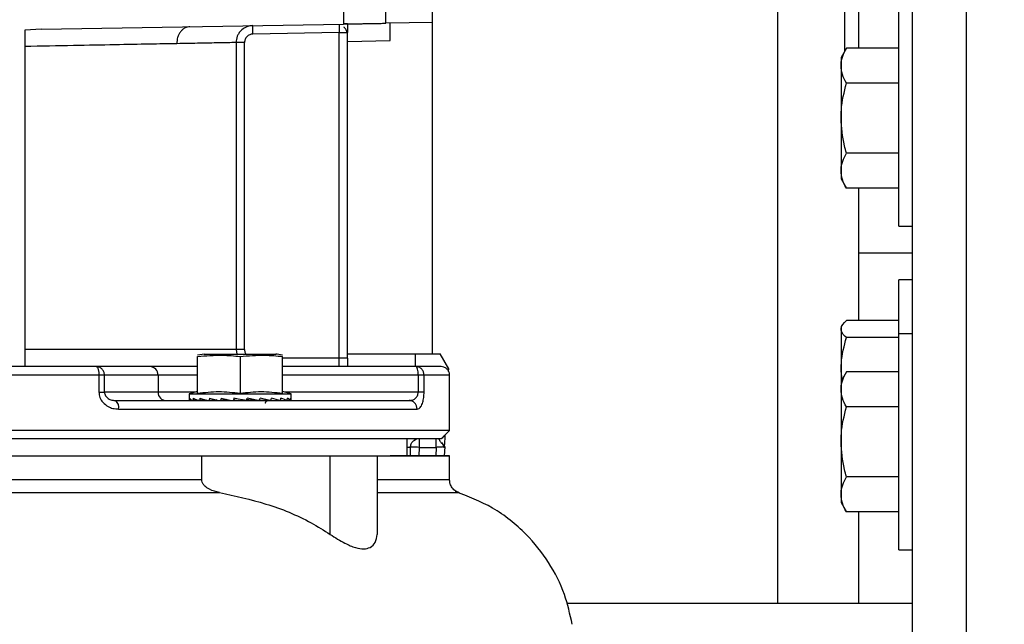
# Model space of a CAD drawing. Header units: inches. Extents: x 170 to 312, y 215 to 248.
# Tile 540 of 557: x 275.325 to 275.61, y 243.801 to 243.976. Entities that reach past the tile are written whole.
import ezdxf

# ---------------------------------------------------------------- set-up
doc = ezdxf.new("R2010")
doc.units = ezdxf.units.IN
doc.header["$LTSCALE"] = 0.25
doc.header["$MEASUREMENT"] = 0
doc.layers.add('ANNOTATIONS', color=1, linetype='Continuous')
doc.layers.add('STANDARD MOTOR LH', color=7, linetype='Continuous')
doc.styles.add('ARIAL', font='arial.ttf', dxfattribs={"height": 0.09375})
doc.dimstyles.new('STANDARD$0', dxfattribs={"dimtxt": 0.09375, "dimasz": 0.09375, "dimexe": 0.03125, "dimexo": 0.046875, "dimgap": 0.09, "dimtad": 0, "dimtih": 1, "dimtoh": 1, "dimdec": 4, "dimzin": 0, "dimdsep": 46, "dimtxsty": 'ARIAL', "dimcen": 0.09, "dimadec": 0, "dimazin": 0, "dimtfac": 1, "dimtdec": 4, "dimtofl": 0, "dimtmove": 0, "dimatfit": 1, "dimfxl": 1, "dimtolj": 1, "dimtzin": 0, "dimarcsym": 0})

# ---------------------------------------------------------------- blocks, each defined once
blk = doc.blocks.new('*D95')
at = {"layer": 'ANNOTATIONS', "color": 0, "lineweight": -2, "transparency": 16777216}
for p, q in [((274.8910447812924, 244.6685519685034), (274.8910447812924, 245.2761724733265)), ((276.0917321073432, 243.2752990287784), (276.0917321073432, 245.2761724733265)), ((274.9847947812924, 245.2449224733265), (275.3102923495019, 245.2449224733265)), ((275.9979821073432, 245.2449224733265), (275.6724845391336, 245.2449224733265))]:
    blk.add_line(p, q, dxfattribs=at)
at = {"layer": 'ANNOTATIONS', "color": 0, "transparency": 16777216}
for points in [[(274.9847947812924, 245.2605474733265), (274.9847947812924, 245.2292974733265), (274.8910447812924, 245.2449224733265)], [(275.9979821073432, 245.2605474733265), (275.9979821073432, 245.2292974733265), (276.0917321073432, 245.2449224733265)]]:
    blk.add_solid(points, dxfattribs=at)
at = {"layer": 'defpoints', "color": 0, "transparency": 16777216}
for p in [(274.8910447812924, 245.2449224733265), (274.8910447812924, 244.6216769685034), (276.0917321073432, 243.2284240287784)]:
    blk.add_point(p, dxfattribs=at)
at = {"layer": 'ANNOTATIONS', "color": 0, "transparency": 16777216, "insert": (275.4913884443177, 245.2449224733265), "char_height": 0.09375, "attachment_point": 5, "style": 'ARIAL'}
blk.add_mtext('\\A1;20"', dxfattribs=at)
blk = doc.blocks.new('*D96')
at = {"layer": 'ANNOTATIONS', "color": 0, "lineweight": -2, "transparency": 16777216}
for p, q in [((275.0292320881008, 244.2732890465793), (275.0292320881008, 244.8424586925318)), ((276.0917321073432, 243.2752990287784), (276.0917321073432, 244.8424586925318)), ((275.1229820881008, 244.8112086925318), (275.2753721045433, 244.8112086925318)), ((275.9979821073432, 244.8112086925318), (275.8455920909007, 244.8112086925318))]:
    blk.add_line(p, q, dxfattribs=at)
at = {"layer": 'ANNOTATIONS', "color": 0, "transparency": 16777216}
for points in [[(275.1229820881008, 244.8268336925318), (275.1229820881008, 244.7955836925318), (275.0292320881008, 244.8112086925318)], [(275.9979821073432, 244.8268336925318), (275.9979821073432, 244.7955836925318), (276.0917321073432, 244.8112086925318)]]:
    blk.add_solid(points, dxfattribs=at)
at = {"layer": 'defpoints', "color": 0, "transparency": 16777216}
for p in [(276.0917321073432, 244.8112086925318), (275.0292320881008, 244.2264140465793), (276.0917321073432, 243.2284240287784)]:
    blk.add_point(p, dxfattribs=at)
at = {"layer": 'ANNOTATIONS', "color": 0, "transparency": 16777216, "insert": (275.560482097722, 244.8112086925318), "char_height": 0.09375, "attachment_point": 5, "style": 'ARIAL'}
blk.add_mtext('\\A1;17 3/8"', dxfattribs=at)

msp = doc.modelspace()

# ---------------------------------------------------------------- linework, layer by layer
at = {"layer": 'STANDARD MOTOR LH'}
for p, q in [((275.5991695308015, 243.3846744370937), (275.5991695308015, 244.6659243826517)), ((275.583544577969, 243.7909240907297), (275.583544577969, 244.5721743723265)), ((275.4445805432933, 243.8788919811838), (275.4445805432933, 244.3907028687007)), ((275.5444821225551, 244.0005646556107), (275.5444821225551, 243.8065491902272)), ((275.5639821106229, 243.9666850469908), (275.5639821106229, 243.9963764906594)), ((275.5679196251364, 243.9963764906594), (275.5679196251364, 243.9674535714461)), ((275.4187438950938, 243.9792900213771), (275.4187438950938, 243.9744359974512)), ((275.4310470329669, 243.9746507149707), (275.4310470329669, 243.9810077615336)), ((275.5796070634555, 243.91592430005), (275.5796070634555, 243.9784241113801)), ((275.331305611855, 243.9729095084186), (275.3264702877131, 243.9726062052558)), ((275.331305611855, 243.9729095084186), (275.4187438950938, 243.9744359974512)), ((275.4445805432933, 243.9748865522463), (275.4310470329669, 243.9746507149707)), ((275.3264702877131, 243.9726062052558), (275.3264702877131, 243.8754271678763)), ((275.417513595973, 243.9719532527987), (275.3925645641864, 243.9715179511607)), ((275.417513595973, 243.9719532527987), (275.4199741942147, 243.9719532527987)), ((275.417513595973, 243.8752007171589), (275.417513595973, 243.9719532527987)), ((275.4199741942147, 243.8776611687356), (275.4199741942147, 243.9719532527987)), ((275.387686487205, 243.969057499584), (275.387686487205, 243.8801222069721)), ((275.3901385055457, 243.969057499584), (275.387686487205, 243.969057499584)), ((275.3901385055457, 243.8801222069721), (275.3901385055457, 243.969057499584)), ((275.4199741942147, 243.9694065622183), (275.4322774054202, 243.9696212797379)), ((275.5644256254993, 243.9674535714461), (275.5628570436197, 243.9647367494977)), ((275.5796070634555, 243.9674535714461), (275.5644256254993, 243.9674535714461)), ((275.5628570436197, 243.9647367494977), (275.5628570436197, 243.9296116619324)), ((275.5796070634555, 243.9573137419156), (275.5644256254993, 243.9573137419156)), ((275.5796070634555, 243.9370346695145), (275.5644256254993, 243.9370346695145)), ((275.5628570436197, 243.9296116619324), (275.5644256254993, 243.926894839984)), ((275.5796070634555, 243.926894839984), (275.5644256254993, 243.926894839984)), ((275.5679196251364, 243.926894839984), (275.5679196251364, 243.888534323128)), ((275.5796070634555, 243.91592430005), (275.583544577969, 243.91592430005)), ((275.583544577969, 243.9081117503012), (275.5679196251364, 243.9081117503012)), ((275.583544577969, 243.9002992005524), (275.5796070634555, 243.9002992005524)), ((275.5796070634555, 243.8221742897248), (275.5796070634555, 243.9002992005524)), ((275.5796070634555, 243.888534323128), (275.5644256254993, 243.888534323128)), ((275.563238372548, 243.8872718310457), (275.5628570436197, 243.88661183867)), ((275.5628570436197, 243.88661183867), (275.5628570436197, 243.8358616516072)), ((275.583544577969, 243.8846741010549), (275.5796070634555, 243.8846741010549)), ((275.5796070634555, 243.8836591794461), (275.5644256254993, 243.8836591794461)), ((275.3901385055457, 243.8801222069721), (275.3264702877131, 243.8801222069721)), ((275.378547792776, 243.878853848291), (275.3765570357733, 243.8785182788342)), ((275.3784018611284, 243.8788315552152), (275.3993172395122, 243.8788315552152)), ((275.387686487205, 243.8801222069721), (275.3879352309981, 243.8788315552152)), ((275.4199741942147, 243.8788919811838), (275.4467950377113, 243.8788919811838)), ((275.4396592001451, 243.8752007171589), (275.4396592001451, 243.8788919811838)), ((275.449276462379, 243.8745935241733), (275.4467950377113, 243.8788919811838)), ((275.376556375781, 243.8674761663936), (275.376556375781, 243.8781492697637)), ((275.3888595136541, 243.8781492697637), (275.3888595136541, 243.8674761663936)), ((275.4011627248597, 243.8674761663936), (275.4011627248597, 243.8781492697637)), ((275.4199741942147, 243.8776611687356), (275.4011627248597, 243.8776611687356)), ((275.3627148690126, 243.8752007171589), (275.3471928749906, 243.8752007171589)), ((275.4397831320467, 243.8752007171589), (275.4011627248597, 243.8752007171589)), ((275.4492351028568, 243.8738032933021), (275.449276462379, 243.8745935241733)), ((275.5631682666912, 243.871525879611), (275.5628570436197, 243.8739165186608)), ((275.5644256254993, 243.8737035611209), (275.5628570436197, 243.8709867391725)), ((275.5796070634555, 243.8737035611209), (275.5644256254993, 243.8737035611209)), ((275.347961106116, 243.8727402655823), (275.2557667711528, 243.8727402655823)), ((275.347961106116, 243.8727402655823), (275.347961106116, 243.8678187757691)), ((275.3495696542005, 243.8678187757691), (275.3495696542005, 243.8727402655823)), ((275.376556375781, 243.8727402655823), (275.3495696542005, 243.8727402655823)), ((275.3650916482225, 243.8727402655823), (275.3650916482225, 243.8678187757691)), ((275.4404199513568, 243.8727402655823), (275.4011627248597, 243.8727402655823)), ((275.4404199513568, 243.8727402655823), (275.4404199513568, 243.8678187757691)), ((275.4421208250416, 243.8678187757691), (275.4421208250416, 243.8727402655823)), ((275.4495017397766, 243.8727402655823), (275.4421208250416, 243.8727402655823)), ((275.4495017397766, 243.8567461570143), (275.4495017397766, 243.8727402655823)), ((275.375932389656, 243.8678187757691), (275.3495696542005, 243.8678187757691)), ((275.376556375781, 243.8679859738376), (275.3740957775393, 243.8673265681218)), ((275.4036233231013, 243.8673265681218), (275.4011627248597, 243.8679859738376)), ((275.4421208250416, 243.8678187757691), (275.4017866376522, 243.8678187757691)), ((275.3531671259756, 243.8651870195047), (275.3522607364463, 243.8653941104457)), ((275.3740957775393, 243.8673265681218), (275.3740957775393, 243.8657044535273)), ((275.3740957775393, 243.8673265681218), (275.4036233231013, 243.8673265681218)), ((275.3751179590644, 243.8654128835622), (275.3742170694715, 243.8653724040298)), ((275.3751212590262, 243.8654111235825), (275.3742271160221, 243.8653724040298)), ((275.3768435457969, 243.8654545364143), (275.375204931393, 243.8653724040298)), ((275.3752343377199, 243.8653724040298), (275.3768701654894, 243.8654463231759)), ((275.3792607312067, 243.8655032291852), (275.3771232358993, 243.8653724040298)), ((275.3771700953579, 243.8653724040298), (275.3793485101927, 243.865482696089)), ((275.3821472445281, 243.8655701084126), (275.3798414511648, 243.8653724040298)), ((275.3799024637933, 243.8653724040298), (275.3808624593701, 243.8654322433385)), ((275.3849580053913, 243.8656622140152), (275.3831741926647, 243.8653724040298)), ((275.384970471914, 243.8657167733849), (275.3849580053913, 243.8656622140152)), ((275.3849580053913, 243.8656622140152), (275.3857728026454, 243.8655190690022)), ((275.3870486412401, 243.8660224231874), (275.3868943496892, 243.8653724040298)), ((275.3869632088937, 243.8656622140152), (275.3878066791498, 243.8655190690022)), ((275.3919462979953, 243.8655190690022), (275.3908314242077, 243.8657220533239)), ((275.3912157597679, 243.8656622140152), (275.3944738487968, 243.8653724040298)), ((275.3912157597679, 243.8656622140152), (275.3919462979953, 243.8655190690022)), ((275.3945193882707, 243.865578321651), (275.3978166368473, 243.8653724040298)), ((275.3952587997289, 243.8655190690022), (275.3951895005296, 243.8655366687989)), ((275.3952122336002, 243.8655349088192), (275.3952587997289, 243.8655190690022)), ((275.3978776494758, 243.8653724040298), (275.3978175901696, 243.8653776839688)), ((275.3978427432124, 243.8655096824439), (275.4005490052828, 243.8653724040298)), ((275.4005957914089, 243.8653724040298), (275.4005493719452, 243.8653753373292)), ((275.4005617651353, 243.8654598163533), (275.4024847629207, 243.8653724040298)), ((275.4025141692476, 243.8653724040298), (275.4024848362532, 243.8653735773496)), ((275.403491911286, 243.8653724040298), (275.4024887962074, 243.8654164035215)), ((275.4035019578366, 243.8653724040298), (275.4034919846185, 243.8653729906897)), ((275.4036233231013, 243.8657044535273), (275.4036233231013, 243.8673265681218)), ((275.4378056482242, 243.8653583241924), (275.4382716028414, 243.8654334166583)), ((275.4381896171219, 243.8654199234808), (275.4378056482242, 243.8653583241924)), ((275.4386538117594, 243.865185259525), (275.4378056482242, 243.8653583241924)), ((275.3536811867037, 243.8628978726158), (275.4401097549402, 243.8628978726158)), ((275.5796070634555, 243.8635637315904), (275.5644256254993, 243.8635637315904)), ((275.4495017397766, 243.8567461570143), (275.1542261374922, 243.8567461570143)), ((275.4470288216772, 243.8542733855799), (275.4495017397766, 243.8567461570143)), ((275.4371980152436, 243.8493636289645), (275.4371980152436, 243.8542845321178)), ((275.4396435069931, 243.8540639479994), (275.4396166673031, 243.8540645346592)), ((275.440663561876, 243.8542857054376), (275.440663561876, 243.8518246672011)), ((275.4381595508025, 243.8493636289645), (275.4382032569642, 243.851867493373)), ((275.440663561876, 243.8518246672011), (275.440620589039, 243.8493636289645)), ((275.440663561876, 243.8518246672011), (275.4456195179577, 243.8518246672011)), ((275.4456195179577, 243.8518246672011), (275.445490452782, 243.8493636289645)), ((275.4480899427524, 243.8519537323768), (275.447911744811, 243.8519437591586)), ((275.4479454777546, 243.8517102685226), (275.4481436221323, 243.8529780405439)), ((275.4480899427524, 243.8519537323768), (275.447954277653, 243.8493636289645)), ((275.4480211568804, 243.8521355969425), (275.4480899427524, 243.8519537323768)), ((275.3132416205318, 243.8493630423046), (275.4490620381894, 243.8493630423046)), ((275.3777715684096, 243.8424439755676), (275.3777716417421, 243.8493630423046)), ((275.3962416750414, 243.8493642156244), (275.4175129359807, 243.8493642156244)), ((275.4149585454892, 243.8266164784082), (275.4149586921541, 243.8493630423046)), ((275.428492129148, 243.8493630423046), (275.4284919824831, 243.8266164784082)), ((275.4495011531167, 243.8424445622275), (275.4495011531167, 243.8493636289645)), ((275.5796070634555, 243.8432846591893), (275.5644256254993, 243.8432846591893)), ((275.4284920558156, 243.838708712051), (275.4521945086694, 243.838708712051)), ((275.5628570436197, 243.8358616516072), (275.5644256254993, 243.8331448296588)), ((275.5796070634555, 243.8331448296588), (275.5644256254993, 243.8331448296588)), ((275.5679196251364, 243.8331448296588), (275.5679196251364, 243.8065491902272)), ((275.5796070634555, 243.8221742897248), (275.583544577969, 243.8221742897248)), ((275.583544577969, 243.8065491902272), (275.4834564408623, 243.8065491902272))]:
    msp.add_line(p, q, dxfattribs=at)
at = {"layer": 'STANDARD MOTOR LH', "flags": 128}
for points in [[(275.3925645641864, 243.9715179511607), (275.3925562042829, 243.9719978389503), (275.3925481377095, 243.9724595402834), (275.3925407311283, 243.9728848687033), (275.3925342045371, 243.9732573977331), (275.3925288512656, 243.9735636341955), (275.3925248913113, 243.9737906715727), (275.3925224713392, 243.9739308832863), (275.3925216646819, 243.9739784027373)], [(275.3907484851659, 243.8653724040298), (275.3895169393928, 243.865588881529), (275.388280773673, 243.8658059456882), (275.3870486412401, 243.8660224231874)], [(275.438640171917, 243.8651911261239), (275.4382551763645, 243.8653108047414), (275.4378056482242, 243.8653583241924)], [(275.440663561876, 243.8518246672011), (275.4401835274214, 243.8518334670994), (275.4397219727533, 243.851841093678), (275.4392966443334, 243.8518487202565), (275.4389238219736, 243.8518551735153), (275.4386178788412, 243.8518604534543), (275.438390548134, 243.8518645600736), (275.4382506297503, 243.8518669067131), (275.4382032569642, 243.851867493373)], [(275.4490620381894, 243.8493630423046), (275.4495011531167, 243.8493636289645), (275.4322766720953, 243.8493636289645)], [(275.4344630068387, 243.8493630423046), (275.4362112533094, 243.8493636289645)], [(275.3777715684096, 243.8424439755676), (275.3132416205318, 243.8424439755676), (275.301863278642, 243.8424445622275), (275.2259549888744, 243.8424445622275)], [(275.4495011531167, 243.8424445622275), (275.4490620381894, 243.8424439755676), (275.428492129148, 243.8424439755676)], [(275.2208410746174, 243.8387092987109), (275.2735112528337, 243.8387092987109), (275.2847864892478, 243.838708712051), (275.3828855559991, 243.838708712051)]]:
    msp.add_lwpolyline(points, dxfattribs=at)
at = {"layer": 'STANDARD MOTOR LH'}
for centre, radius, start, end in [((275.3626726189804, 243.8727817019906), 0.002419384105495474, 359.0186562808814, 88.9993851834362), ((275.3675107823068, 243.8677774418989), 0.002419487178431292, 179.0211266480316, 268.9986815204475), ((275.3512809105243, 243.8634372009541), 0.002460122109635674, 347.3362897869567, 51.34357018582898), ((275.4406635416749, 243.8518248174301), 0.002460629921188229, 90, 124.7409862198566), ((275.446344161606, 243.8562539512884), 0.001968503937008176, 298.2291229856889, 331.770877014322)]:
    msp.add_arc(centre, radius, start, end, dxfattribs=at)
for centre, major_axis, ratio, start_param, end_param in [((275.3888595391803, 243.8657043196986), (0.01476377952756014, 0), 0.1757871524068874, 3.141592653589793, 3.269887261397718), ((275.3888595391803, 243.8736562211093), (0.004031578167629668, 0.06222774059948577), 0.2282368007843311, 1.708549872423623, 1.719086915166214), ((275.3888595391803, 243.8657043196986), (0.01476331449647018, -0.0006915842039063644), 0.1694362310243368, 3.288361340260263, 3.539623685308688), ((275.3888595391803, 243.8736562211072), (0.007699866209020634, 0.06221501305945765), 0.2024732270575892, 1.718817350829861, 1.729354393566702), ((275.3888595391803, 243.8657043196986), (0.01476241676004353, -0.001328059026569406), 0.151041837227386, 3.555810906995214, 3.807073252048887), ((275.3888595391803, 243.8736562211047), (0.01072885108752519, 0.0622099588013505), 0.1630291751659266, 1.721872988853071, 1.732410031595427), ((275.3888595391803, 243.8657043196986), (0.01476201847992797, -0.001863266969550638), 0.1223802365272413, 3.819468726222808, 4.070731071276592), ((275.3888595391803, 243.8736562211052), (0.01295703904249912, 0.06221708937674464), 0.1137473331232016, 1.717448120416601, 1.727985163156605), ((275.3888595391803, 243.8657043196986), (0.01476249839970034, -0.002264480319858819), 0.08588791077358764, 4.078996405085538, 4.33025875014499), ((275.3888595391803, 243.8736562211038), (0.01431068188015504, 0.06222894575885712), 0.05832561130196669, 1.70717629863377, 1.717713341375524), ((275.3888595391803, 243.8657043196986), (0.01476336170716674, -0.002511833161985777), 0.04421959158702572, 4.335145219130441, 4.586407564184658), ((275.3888595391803, 243.8736562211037), (0.01431068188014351, 0.06222894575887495), 0.05832561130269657, 4.592296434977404, 4.602833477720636), ((275.3888595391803, 243.8657043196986), (0.01476336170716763, -0.002511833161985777), 0.04421959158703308, 1.188225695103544, 1.439488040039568), ((275.3888595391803, 243.8736562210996), (0.0129570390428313, 0.06221708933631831), 0.1137473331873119, 4.602568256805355, 4.613105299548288), ((275.3888595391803, 243.8657043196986), (0.01476249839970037, -0.002264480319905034), 0.08588791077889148, 0.9320768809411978, 1.183339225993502), ((275.3888595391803, 243.8736562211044), (0.01072885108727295, 0.0622099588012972), 0.163029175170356, 4.606993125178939, 4.617530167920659), ((275.3888595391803, 243.8657043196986), (0.01476201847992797, 0.001863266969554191), 0.1223802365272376, 5.354046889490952, 5.40473773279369), ((275.3888595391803, 243.8657043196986), (0.01476201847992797, -0.001863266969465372), 0.1223802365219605, 0.6725492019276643, 0.9238115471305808), ((275.3888595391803, 243.8736562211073), (0.007699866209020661, 0.06221501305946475), 0.2024732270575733, 4.60393748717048, 4.614474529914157), ((275.3888595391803, 243.8657043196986), (0.01476241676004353, 0.001328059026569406), 0.1510418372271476, 5.617704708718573, 5.64960366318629), ((275.3888595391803, 243.8657043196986), (0.01476241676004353, -0.001328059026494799), 0.15104183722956, 0.40889138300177, 0.6601537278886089), ((275.3888595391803, 243.8736562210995), (0.004031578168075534, 0.06222774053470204), 0.2282368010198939, 4.593670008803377, 4.604207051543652), ((275.3888595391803, 243.8657043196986), (0.01476331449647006, -0.0006915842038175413), 0.1694362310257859, 0.1414418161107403, 0.3927041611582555), ((275.3888595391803, 243.8736562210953), (0, 0.06223454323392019), 0.2372280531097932, 4.578884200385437, 4.589421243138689), ((275.3888595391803, 243.8657043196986), (0.01476377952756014, 0), 0.175787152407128, 6.154890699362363, 6.406153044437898)]:
    msp.add_ellipse(centre, major_axis=major_axis, ratio=ratio, start_param=start_param, end_param=end_param, dxfattribs=at)
for points, knots in [([(275.3743242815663, 243.9736604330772), (275.3738360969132, 243.9735872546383), (275.37308532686, 243.9734747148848), (275.3721900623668, 243.9728555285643), (275.3715755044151, 243.9722206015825), (275.371083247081, 243.9714358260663), (275.3706094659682, 243.9702985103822), (275.3705363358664, 243.9693542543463), (275.3704887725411, 243.9687401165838)], [0, 0, 0, 0, 0.2395950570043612, 0.3684687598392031, 0.4999530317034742, 0.6314915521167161, 0.7603245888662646, 1, 1, 1, 1]), ([(275.3925216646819, 243.9739784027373), (275.3921209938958, 243.9739431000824), (275.3913743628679, 243.9738773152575), (275.3901815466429, 243.973402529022), (275.3891914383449, 243.9726818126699), (275.3884543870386, 243.9717530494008), (275.3878517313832, 243.9706187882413), (275.3877519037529, 243.9696755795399), (275.387686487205, 243.969057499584)], [0, 0, 0, 0, 0.1576049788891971, 0.2936894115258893, 0.5004798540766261, 0.6313506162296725, 0.7584258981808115, 0.9999999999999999, 0.9999999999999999, 0.9999999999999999, 0.9999999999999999]), ([(275.4175531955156, 243.9742294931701), (275.4175531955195, 243.9742294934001), (275.4175531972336, 243.9742295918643), (275.4175487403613, 243.9739735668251), (275.4175429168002, 243.9736266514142), (275.417533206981, 243.9731040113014), (275.4175231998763, 243.9725123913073), (275.4175169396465, 243.9721479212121), (275.417513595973, 243.9719532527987)], [0, 0, 0, 0, 0.0004048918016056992, 0.1733247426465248, 0.3512048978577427, 0.6239300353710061, 0.7991359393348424, 1, 1, 1, 1]), ([(275.4187438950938, 243.9744359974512), (275.4188280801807, 243.9744373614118), (275.4189563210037, 243.9744394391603), (275.41972867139, 243.9744533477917), (275.4206741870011, 243.9744689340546), (275.4219442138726, 243.9744924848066), (275.4234619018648, 243.9745182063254), (275.4248954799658, 243.9745436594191), (275.4263290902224, 243.9745673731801), (275.4278467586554, 243.9745949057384), (275.4291167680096, 243.9746165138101), (275.4300622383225, 243.9746338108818), (275.4308347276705, 243.9746460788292), (275.4309628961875, 243.9746488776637), (275.4310470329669, 243.9746507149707)], [0, 0, 0, 0, 0.1212505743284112, 0.1847034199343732, 0.2498993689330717, 0.3548312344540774, 0.4224409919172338, 0.4999992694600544, 0.5775608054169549, 0.6451710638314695, 0.7500993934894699, 0.8152956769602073, 0.8787500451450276, 1, 1, 1, 1]), ([(275.4199741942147, 243.9744571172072), (275.4199439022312, 243.974456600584), (275.4198808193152, 243.9744555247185), (275.4194806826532, 243.9744486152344), (275.4189902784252, 243.9744402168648), (275.4187438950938, 243.9744359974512)], [0, 0, 0, 0, 0.3149139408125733, 0.6558068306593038, 1, 1, 1, 1]), ([(275.419802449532, 243.9719532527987), (275.4197001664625, 243.972308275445), (275.4195112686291, 243.9729639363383), (275.4190961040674, 243.9733405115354), (275.4189057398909, 243.973513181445)], [0, 0, 0, 0, 0.5414729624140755, 1, 1, 1, 1]), ([(275.4199741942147, 243.9744571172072), (275.4199741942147, 243.974062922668), (275.4199741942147, 243.9732743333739), (275.4199741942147, 243.9723936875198), (275.4199741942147, 243.9719532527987)], [0, 0, 0, 0, 0.4998730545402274, 1, 1, 1, 1]), ([(275.4322774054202, 243.9696212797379), (275.4322772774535, 243.9700270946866), (275.4322770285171, 243.9708165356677), (275.4322755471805, 243.9719083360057), (275.4322748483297, 243.9728291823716), (275.4322745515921, 243.9737614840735), (275.4322760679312, 243.9745181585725), (275.4322769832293, 243.9746233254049), (275.4322774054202, 243.9746718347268)], [0, 0, 0, 0, 0.1548071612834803, 0.3011498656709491, 0.4389768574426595, 0.5684717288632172, 0.8009529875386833, 0.9999999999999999, 0.9999999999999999, 0.9999999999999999, 0.9999999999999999]), ([(275.3925645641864, 243.9715179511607), (275.3922456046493, 243.9714762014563), (275.3916078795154, 243.971392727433), (275.3908073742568, 243.9708226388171), (275.3902476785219, 243.9700149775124), (275.3901748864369, 243.9693765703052), (275.3901385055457, 243.969057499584)], [0, 0, 0, 0, 0.2502223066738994, 0.5002924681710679, 0.7502502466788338, 1, 1, 1, 1]), ([(275.3704887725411, 243.9687401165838), (275.3679322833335, 243.9686926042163), (275.3625986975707, 243.9685934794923), (275.3525132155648, 243.9684065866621), (275.3404728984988, 243.9681854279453), (275.3312469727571, 243.9680155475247), (275.3264702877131, 243.9679275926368)], [0, 0, 0, 0, 0.2213453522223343, 0.4617912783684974, 0.7213446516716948, 1, 1, 1, 1]), ([(275.387686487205, 243.969057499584), (275.3872023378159, 243.9690484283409), (275.386225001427, 243.9690301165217), (275.3826420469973, 243.9689639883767), (275.37758883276, 243.9688702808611), (275.3728694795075, 243.9687837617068), (275.3704887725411, 243.9687401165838)], [0, 0, 0, 0, 0.2431986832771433, 0.4909371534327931, 0.7432000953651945, 1, 1, 1, 1]), ([(275.5628570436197, 243.9623836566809), (275.5628585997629, 243.9625039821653), (275.5628807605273, 243.9642175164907), (275.5636813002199, 243.9658944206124), (275.5644256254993, 243.9674535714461)], [0, 0, 0, 0, 0.07022064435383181, 1, 1, 1, 1]), ([(275.5644256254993, 243.9573137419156), (275.5639872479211, 243.9581371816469), (275.5631023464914, 243.9597993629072), (275.5629393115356, 243.9615169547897), (275.5628570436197, 243.9623836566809)], [0, 0, 0, 0, 0.4953970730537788, 1, 1, 1, 1]), ([(275.5628570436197, 243.947174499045), (275.5628750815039, 243.947986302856), (275.562951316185, 243.9514172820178), (275.5637873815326, 243.9547611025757), (275.5644256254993, 243.9573137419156)], [0, 0, 0, 0, 0.2366099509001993, 1, 1, 1, 1]), ([(275.5644256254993, 243.9370346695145), (275.5642249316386, 243.9377514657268), (275.5633003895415, 243.9410535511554), (275.5630517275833, 243.9444866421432), (275.5628570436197, 243.947174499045)], [0, 0, 0, 0, 0.2170737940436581, 1, 1, 1, 1]), ([(275.5628570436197, 243.9319647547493), (275.5628586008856, 243.9320848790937), (275.5628807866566, 243.9337962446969), (275.563681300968, 243.9354743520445), (275.5644256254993, 243.9370346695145)], [0, 0, 0, 0, 0.07019209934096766, 1, 1, 1, 1]), ([(275.5644256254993, 243.926894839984), (275.5639872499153, 243.9277181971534), (275.5631025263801, 243.9293798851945), (275.5629393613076, 243.9310979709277), (275.5628570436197, 243.9319647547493)], [0, 0, 0, 0, 0.4954944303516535, 1, 1, 1, 1]), ([(275.5628570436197, 243.886096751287), (275.5628586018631, 243.886154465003), (275.5628808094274, 243.8869769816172), (275.5636813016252, 243.8877839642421), (275.5644256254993, 243.888534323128)], [0, 0, 0, 0, 0.0701672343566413, 1, 1, 1, 1]), ([(275.5644256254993, 243.8836591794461), (275.5639872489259, 243.8840548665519), (275.5631024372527, 243.8848535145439), (275.5629393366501, 243.8856798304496), (275.5628570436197, 243.886096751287)], [0, 0, 0, 0, 0.4954461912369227, 1, 1, 1, 1]), ([(275.5628570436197, 243.8739165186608), (275.5628750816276, 243.8746965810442), (275.5629513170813, 243.8779934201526), (275.563787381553, 243.881206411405), (275.5644256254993, 243.8836591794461)], [0, 0, 0, 0, 0.2366091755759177, 1, 1, 1, 1]), ([(275.3901385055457, 243.8801222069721), (275.3901609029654, 243.8797911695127), (275.390193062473, 243.8793158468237), (275.3904747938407, 243.8789443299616), (275.3905603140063, 243.8788315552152)], [0, 0, 0, 0, 0.696447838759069, 1, 1, 1, 1]), ([(275.4011620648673, 243.878519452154), (275.4010926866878, 243.8785330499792), (275.400432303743, 243.8786624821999), (275.3997668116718, 243.8787634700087), (275.3991712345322, 243.878853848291)], [0, 0, 0, 0, 0.1050574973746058, 1, 1, 1, 1]), ([(275.376556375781, 243.8781492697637), (275.3789299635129, 243.8783540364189), (275.3830331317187, 243.8787080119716), (275.387131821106, 243.8783149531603), (275.3888595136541, 243.8781492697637)], [0, 0, 0, 0, 0.5784768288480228, 1, 1, 1, 1]), ([(275.3888595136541, 243.8781492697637), (275.3912332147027, 243.8783540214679), (275.3953368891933, 243.8787079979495), (275.3994350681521, 243.8783149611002), (275.4011627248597, 243.8781492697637)], [0, 0, 0, 0, 0.5784330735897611, 1, 1, 1, 1]), ([(275.4199741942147, 243.8776611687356), (275.4199741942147, 243.8772293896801), (275.4199741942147, 243.8763658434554), (275.4199741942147, 243.8755890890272), (275.4199741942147, 243.8752007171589)], [0, 0, 0, 0, 0.5000068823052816, 1, 1, 1, 1]), ([(275.3471928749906, 243.8752007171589), (275.3422787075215, 243.8752007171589), (275.3324472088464, 243.8752007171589), (275.3172244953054, 243.8752007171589), (275.3018635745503, 243.8752007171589), (275.28650283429, 243.8752007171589), (275.2712801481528, 243.8752007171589), (275.2614490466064, 243.8752007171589), (275.2565350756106, 243.8752007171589)], [0, 0, 0, 0, 0.1666354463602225, 0.3333781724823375, 0.5000002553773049, 0.6666342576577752, 0.833370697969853, 0.9999999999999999, 0.9999999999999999, 0.9999999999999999, 0.9999999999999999]), ([(275.3471928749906, 243.8752007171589), (275.3472895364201, 243.8751680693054), (275.3474382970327, 243.8751178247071), (275.3476170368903, 243.8748099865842), (275.3477400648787, 243.874493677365), (275.3478393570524, 243.8740983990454), (275.3479350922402, 243.8735261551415), (275.347950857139, 243.8730498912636), (275.347961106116, 243.8727402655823)], [0, 0, 0, 0, 0.2393625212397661, 0.3683756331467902, 0.5000491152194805, 0.6316010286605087, 0.7604987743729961, 1, 1, 1, 1]), ([(275.3495696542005, 243.8727402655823), (275.349533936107, 243.8730626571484), (275.3494624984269, 243.8737074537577), (275.3489127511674, 243.8745211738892), (275.3481274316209, 243.8750898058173), (275.3475043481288, 243.8751637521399), (275.3471928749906, 243.8752007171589)], [0, 0, 0, 0, 0.2500015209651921, 0.5000134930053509, 0.750061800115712, 1, 1, 1, 1]), ([(275.376556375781, 243.8752007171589), (275.3761424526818, 243.8752007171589), (275.3735319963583, 243.8752007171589), (275.3695650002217, 243.8752007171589), (275.3650583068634, 243.8752007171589), (275.3634960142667, 243.8752007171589), (275.3627148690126, 243.8752007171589)], [0, 0, 0, 0, 0.05910041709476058, 0.3727239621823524, 0.6863624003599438, 1, 1, 1, 1]), ([(275.4404199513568, 243.8727402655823), (275.4404104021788, 243.8730626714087), (275.4403913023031, 243.8737075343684), (275.4402441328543, 243.8745209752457), (275.4400335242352, 243.8750899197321), (275.4398665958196, 243.8751637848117), (275.4397831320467, 243.8752007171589)], [0, 0, 0, 0, 0.2500079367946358, 0.5000556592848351, 0.7500291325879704, 1, 1, 1, 1]), ([(275.4421208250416, 243.8727402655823), (275.442089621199, 243.8730498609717), (275.4420416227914, 243.8735260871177), (275.4417499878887, 243.8740987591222), (275.4414484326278, 243.8744932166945), (275.4410736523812, 243.8748100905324), (275.4405297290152, 243.8751179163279), (275.4400772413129, 243.87516809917), (275.4397831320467, 243.8752007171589)], [0, 0, 0, 0, 0.2394574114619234, 0.3683384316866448, 0.5000348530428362, 0.6316077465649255, 0.7605513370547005, 1, 1, 1, 1]), ([(275.447041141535, 243.8752007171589), (275.4468788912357, 243.8752007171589), (275.4465542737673, 243.8752007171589), (275.444116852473, 243.8752007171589), (275.4412273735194, 243.8752007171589), (275.4397831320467, 243.8752007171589)], [0, 0, 0, 0, 0.3332499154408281, 0.6667398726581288, 1, 1, 1, 1]), ([(275.4494973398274, 243.8725924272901), (275.4494921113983, 243.872825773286), (275.4494811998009, 243.8733127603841), (275.4491885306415, 243.8740192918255), (275.4486607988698, 243.8746553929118), (275.4479114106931, 243.8751134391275), (275.4473235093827, 243.8751723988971), (275.447041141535, 243.8752007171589)], [0, 0, 0, 0, 0.1741697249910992, 0.3634877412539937, 0.5604695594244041, 0.7888943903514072, 1, 1, 1, 1]), ([(275.5628570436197, 243.8686336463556), (275.5628585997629, 243.8687539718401), (275.5628807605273, 243.8704675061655), (275.5636813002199, 243.8721444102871), (275.5644256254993, 243.8737035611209)], [0, 0, 0, 0, 0.07022064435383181, 1, 1, 1, 1]), ([(275.3495696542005, 243.8727402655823), (275.3495029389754, 243.8727402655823), (275.3493694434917, 243.8727402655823), (275.3489966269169, 243.8727402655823), (275.3485275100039, 243.8727402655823), (275.3481498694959, 243.8727402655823), (275.347961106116, 243.8727402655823)], [0, 0, 0, 0, 0.2498603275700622, 0.4999642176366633, 0.7500574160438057, 1, 1, 1, 1]), ([(275.4421208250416, 243.8727402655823), (275.4420434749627, 243.8727402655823), (275.4418888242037, 243.8727402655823), (275.4414890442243, 243.8727402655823), (275.440998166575, 243.8727402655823), (275.4406126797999, 243.8727402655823), (275.4404199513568, 243.8727402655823)], [0, 0, 0, 0, 0.250098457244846, 0.5000371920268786, 0.7500379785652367, 1, 1, 1, 1]), ([(275.347961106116, 243.8678187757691), (275.3480239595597, 243.867270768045), (275.3481474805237, 243.8661938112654), (275.349123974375, 243.8646838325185), (275.3504637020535, 243.8636512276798), (275.3520746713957, 243.8630133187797), (275.353112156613, 243.8629387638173), (275.3536811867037, 243.8628978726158)], [0, 0, 0, 0, 0.1895703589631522, 0.3725478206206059, 0.6161148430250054, 0.7894502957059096, 1, 1, 1, 1]), ([(275.347961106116, 243.8678187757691), (275.3481498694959, 243.8678187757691), (275.3485275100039, 243.8678187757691), (275.3489966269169, 243.8678187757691), (275.3493694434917, 243.8678187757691), (275.3495029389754, 243.8678187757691), (275.3495696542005, 243.8678187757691)], [0, 0, 0, 0, 0.2499425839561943, 0.5000357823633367, 0.7501396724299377, 1, 1, 1, 1]), ([(275.3495696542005, 243.8678187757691), (275.3495856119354, 243.8676363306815), (275.3496189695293, 243.867254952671), (275.3498653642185, 243.8667485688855), (275.3502183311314, 243.8663082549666), (275.3508171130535, 243.8658282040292), (275.3517059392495, 243.8654376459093), (275.3524416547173, 243.8653851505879), (275.3528176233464, 243.8653583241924)], [0, 0, 0, 0, 0.1030411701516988, 0.2153943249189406, 0.327788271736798, 0.4579650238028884, 0.7230068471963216, 1, 1, 1, 1]), ([(275.376556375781, 243.8674761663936), (275.3785871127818, 243.8677294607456), (275.3826877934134, 243.8682409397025), (275.386789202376, 243.8677327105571), (275.3888595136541, 243.8674761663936)], [0, 0, 0, 0, 0.4952194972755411, 1, 1, 1, 1]), ([(275.3888595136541, 243.8674761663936), (275.3908903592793, 243.8677294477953), (275.394991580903, 243.8682409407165), (275.3990925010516, 243.8677327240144), (275.4011627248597, 243.8674761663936)], [0, 0, 0, 0, 0.4951806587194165, 1, 1, 1, 1]), ([(275.4382716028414, 243.8654334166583), (275.4384271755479, 243.8654501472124), (275.438881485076, 243.8654990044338), (275.4394441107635, 243.8658313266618), (275.439916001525, 243.866307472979), (275.4401919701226, 243.8667489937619), (275.440381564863, 243.8672548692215), (275.4404075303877, 243.8676363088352), (275.4404199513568, 243.8678187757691)], [0, 0, 0, 0, 0.1603370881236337, 0.4682226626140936, 0.619428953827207, 0.7498422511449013, 0.8803335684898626, 1, 1, 1, 1]), ([(275.4401097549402, 243.8628978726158), (275.4403206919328, 243.8629387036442), (275.4407051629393, 243.8630131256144), (275.4412765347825, 243.8636515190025), (275.4417351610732, 243.8646837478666), (275.4420598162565, 243.8661937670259), (275.4421002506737, 243.8672707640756), (275.4421208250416, 243.8678187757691)], [0, 0, 0, 0, 0.2106010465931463, 0.3838586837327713, 0.6274525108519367, 0.8104355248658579, 1, 1, 1, 1]), ([(275.5644256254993, 243.8635637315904), (275.5639872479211, 243.8643871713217), (275.5631023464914, 243.866049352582), (275.5629393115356, 243.8677669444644), (275.5628570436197, 243.8686336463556)], [0, 0, 0, 0, 0.4953970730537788, 1, 1, 1, 1]), ([(275.3528176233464, 243.8653583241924), (275.3575965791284, 243.8653583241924), (275.367154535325, 243.8653583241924), (275.3805936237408, 243.8653583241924), (275.3931789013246, 243.8653583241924), (275.4047128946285, 243.8653583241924), (275.4150877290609, 243.8653583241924), (275.4241448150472, 243.8653583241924), (275.4319216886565, 243.8653583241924), (275.4358443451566, 243.8653583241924), (275.4378056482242, 243.8653583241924)], [0, 0, 0, 0, 0.1249983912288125, 0.2499979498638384, 0.3750022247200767, 0.500004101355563, 0.6250056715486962, 0.7500039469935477, 0.8750035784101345, 1, 1, 1, 1]), ([(275.3962590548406, 243.8645968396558), (275.3962509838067, 243.8646426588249), (275.3962339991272, 243.8647390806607), (275.396253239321, 243.8648927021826), (275.3963126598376, 243.8650465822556), (275.3964158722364, 243.8651840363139), (275.3965528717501, 243.8652867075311), (275.3967043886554, 243.8653479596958), (275.396808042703, 243.8653550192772), (275.3968565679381, 243.8653583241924)], [0, 0, 0, 0, 0.1251107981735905, 0.2632830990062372, 0.4117610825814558, 0.5663493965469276, 0.7207137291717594, 0.8692532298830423, 1, 1, 1, 1]), ([(275.4401097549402, 243.8628978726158), (275.4400789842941, 243.8632073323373), (275.4400316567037, 243.8636833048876), (275.439744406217, 243.8642568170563), (275.4394463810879, 243.864648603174), (275.4390796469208, 243.8649737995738), (275.4387947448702, 243.8651152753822), (275.4386538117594, 243.865185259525)], [0, 0, 0, 0, 0.3148929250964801, 0.4843292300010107, 0.657340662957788, 0.8304959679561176, 1, 1, 1, 1]), ([(275.5628570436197, 243.8534244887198), (275.5628750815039, 243.8542362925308), (275.562951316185, 243.8576672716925), (275.5637873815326, 243.8610110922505), (275.5644256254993, 243.8635637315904)], [0, 0, 0, 0, 0.2366099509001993, 1, 1, 1, 1]), ([(275.447041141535, 243.8542857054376), (275.4468014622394, 243.8542857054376), (275.4463220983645, 243.8542857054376), (275.4424654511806, 243.8542857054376), (275.4363817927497, 243.8542857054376), (275.4279486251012, 243.8542857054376), (275.4173708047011, 243.8542857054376), (275.4048127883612, 243.8542857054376), (275.3904951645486, 243.8542857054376), (275.3746602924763, 243.8542857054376), (275.3575794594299, 243.8542857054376), (275.3395462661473, 243.8542857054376), (275.3208674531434, 243.8542857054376), (275.3081984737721, 243.8542857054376), (275.3018639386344, 243.8542857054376)], [0, 0, 0, 0, 0.08333205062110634, 0.1666659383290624, 0.2499992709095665, 0.333333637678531, 0.4166659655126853, 0.4999975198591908, 0.5833329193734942, 0.6666666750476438, 0.7499991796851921, 0.8333335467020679, 0.9166661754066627, 1, 1, 1, 1]), ([(275.4382032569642, 243.851867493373), (275.4382458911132, 243.852183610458), (275.4383311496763, 243.8528157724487), (275.4388564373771, 243.8535985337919), (275.4393652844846, 243.8538837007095), (275.439595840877, 243.854012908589)], [0, 0, 0, 0, 0.3535998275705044, 0.7071189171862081, 1, 1, 1, 1]), ([(275.4456192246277, 243.8518246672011), (275.4456192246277, 243.8521489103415), (275.4456192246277, 243.8527975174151), (275.4456192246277, 243.853583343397), (275.4456192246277, 243.8540410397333), (275.4456192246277, 243.8541031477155), (275.4456192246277, 243.8541056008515)], [0, 0, 0, 0, 0.328839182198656, 0.6578008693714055, 0.9864838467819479, 1, 1, 1, 1]), ([(275.4467863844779, 243.8536016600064), (275.4467430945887, 243.853657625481), (275.4465833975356, 243.8538640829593), (275.4464943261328, 243.8541233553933), (275.4464383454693, 243.8541758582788), (275.446419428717, 243.854193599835)], [0, 0, 0, 0, 0.1975722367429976, 0.72884695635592, 1, 1, 1, 1]), ([(275.4479837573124, 243.8521578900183), (275.4479571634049, 243.8522275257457), (275.4478731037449, 243.8524476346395), (275.4472384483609, 243.8529077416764), (275.4469263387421, 243.8533868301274), (275.4467863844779, 243.8536016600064)], [0, 0, 0, 0, 0.2033536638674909, 0.6427727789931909, 0.9999999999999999, 0.9999999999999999, 0.9999999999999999, 0.9999999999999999]), ([(275.4479033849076, 243.8519232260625), (275.44775916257, 243.8524125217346), (275.4476145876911, 243.8529030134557), (275.4472334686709, 243.8532236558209), (275.4472325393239, 243.8532244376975)], [0, 0, 0, 0, 0.9975615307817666, 1, 1, 1, 1]), ([(275.4481418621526, 243.8529434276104), (275.4481478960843, 243.8530579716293), (275.4481822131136, 243.8537094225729), (275.4482287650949, 243.8546003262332), (275.4482533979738, 243.8550709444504), (275.448261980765, 243.8552349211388)], [0, 0, 0, 0, 0.1220420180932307, 0.6940946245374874, 1, 1, 1, 1]), ([(275.5644256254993, 243.8432846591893), (275.5642249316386, 243.8440014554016), (275.5633003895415, 243.8473035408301), (275.5630517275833, 243.850736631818), (275.5628570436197, 243.8534244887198)], [0, 0, 0, 0, 0.2170737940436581, 1, 1, 1, 1]), ([(275.4371980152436, 243.8518786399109), (275.4374406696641, 243.8518775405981), (275.4380781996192, 243.8518746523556), (275.4381554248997, 243.8518702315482), (275.4382032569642, 243.851867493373)], [0, 0, 0, 0, 0.3806165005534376, 1, 1, 1, 1]), ([(275.447911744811, 243.8519437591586), (275.4478417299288, 243.851940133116), (275.4476998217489, 243.8519327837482), (275.4473110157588, 243.8519130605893), (275.4468041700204, 243.8518851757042), (275.4461946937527, 243.8518542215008), (275.4458198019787, 243.8518349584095), (275.4456195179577, 243.8518246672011)], [0, 0, 0, 0, 0.167488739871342, 0.3394710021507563, 0.6164081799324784, 0.7950680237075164, 1, 1, 1, 1]), ([(275.3828855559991, 243.838708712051), (275.3818790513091, 243.8389562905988), (275.3803405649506, 243.8393347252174), (275.3787542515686, 243.8404203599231), (275.3780527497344, 243.8412966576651), (275.3777977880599, 243.8419530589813), (275.377777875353, 243.8423258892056), (275.3777715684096, 243.8424439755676)], [0, 0, 0, 0, 0.4552347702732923, 0.6958462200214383, 0.8349869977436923, 0.9477355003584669, 1, 1, 1, 1]), ([(275.452335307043, 243.8386647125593), (275.4518930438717, 243.8388458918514), (275.4509834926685, 243.8392185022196), (275.4500641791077, 243.8402845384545), (275.4495543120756, 243.8414575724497), (275.4495204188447, 243.8422207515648), (275.4495039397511, 243.8425918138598)], [0, 0, 0, 0, 0.2731168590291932, 0.5616876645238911, 0.7868898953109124, 1, 1, 1, 1]), ([(275.5628570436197, 243.8382147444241), (275.5628586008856, 243.8383348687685), (275.5628807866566, 243.8400462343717), (275.563681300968, 243.8417243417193), (275.5644256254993, 243.8432846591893)], [0, 0, 0, 0, 0.07019209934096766, 1, 1, 1, 1]), ([(275.4850116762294, 243.8005722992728), (275.4843796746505, 243.8034753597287), (275.4830114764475, 243.8097600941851), (275.4784184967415, 243.8186863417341), (275.4715103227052, 243.8273515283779), (275.462381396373, 243.8346944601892), (275.4548697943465, 243.83760504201), (275.4511872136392, 243.8390319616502)], [0, 0, 0, 0, 0.165151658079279, 0.3575310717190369, 0.55288135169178, 0.7807990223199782, 1, 1, 1, 1]), ([(275.3828855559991, 243.838708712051), (275.3874033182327, 243.8377398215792), (275.3965396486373, 243.8357804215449), (275.4072933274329, 243.8314142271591), (275.4131275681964, 243.8277625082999), (275.4149585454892, 243.8266164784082)], [0, 0, 0, 0, 0.401624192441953, 0.8122099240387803, 1, 1, 1, 1]), ([(275.5644256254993, 243.8331448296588), (275.5639872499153, 243.8339681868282), (275.5631025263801, 243.8356298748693), (275.5629393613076, 243.8373479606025), (275.5628570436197, 243.8382147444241)], [0, 0, 0, 0, 0.4954944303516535, 1, 1, 1, 1]), ([(275.4149585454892, 243.8266164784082), (275.4163753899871, 243.8257023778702), (275.4188114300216, 243.8241307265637), (275.4221647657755, 243.8227007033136), (275.4247125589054, 243.8222903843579), (275.4267504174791, 243.8227897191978), (275.4282139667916, 243.8242714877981), (275.428394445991, 243.8257937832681), (275.4284919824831, 243.8266164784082)], [0, 0, 0, 0, 0.2175789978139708, 0.3740926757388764, 0.5058421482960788, 0.6376972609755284, 0.8042004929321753, 1, 1, 1, 1])]:
    msp.add_open_spline(points, degree=3, knots=knots, dxfattribs=at)

# ---------------------------------------------------------------- dimensions: what is measured, and where the dimension line sits
at = {"layer": 'ANNOTATIONS'}
for base, p1, p2, text, picture, middle in [((274.8910447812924, 245.2449224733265), (276.0917321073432, 243.2284240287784), (274.8910447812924, 244.6216769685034), '20"', '*D95', (275.4913884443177, 245.2449224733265)), ((276.0917321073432, 244.8112086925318), (275.0292320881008, 244.2264140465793), (276.0917321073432, 243.2284240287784), '17 3/8"', '*D96', (275.560482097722, 244.8112086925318))]:
    dim = msp.add_linear_dim(base=base, p1=p1, p2=p2, text=text, dimstyle='STANDARD$0', dxfattribs=at)
    dim.commit()
    dim.dimension.update_dxf_attribs({"geometry": picture, "text_midpoint": middle, "dimtype": 160})

doc.saveas('drawing.dxf')
